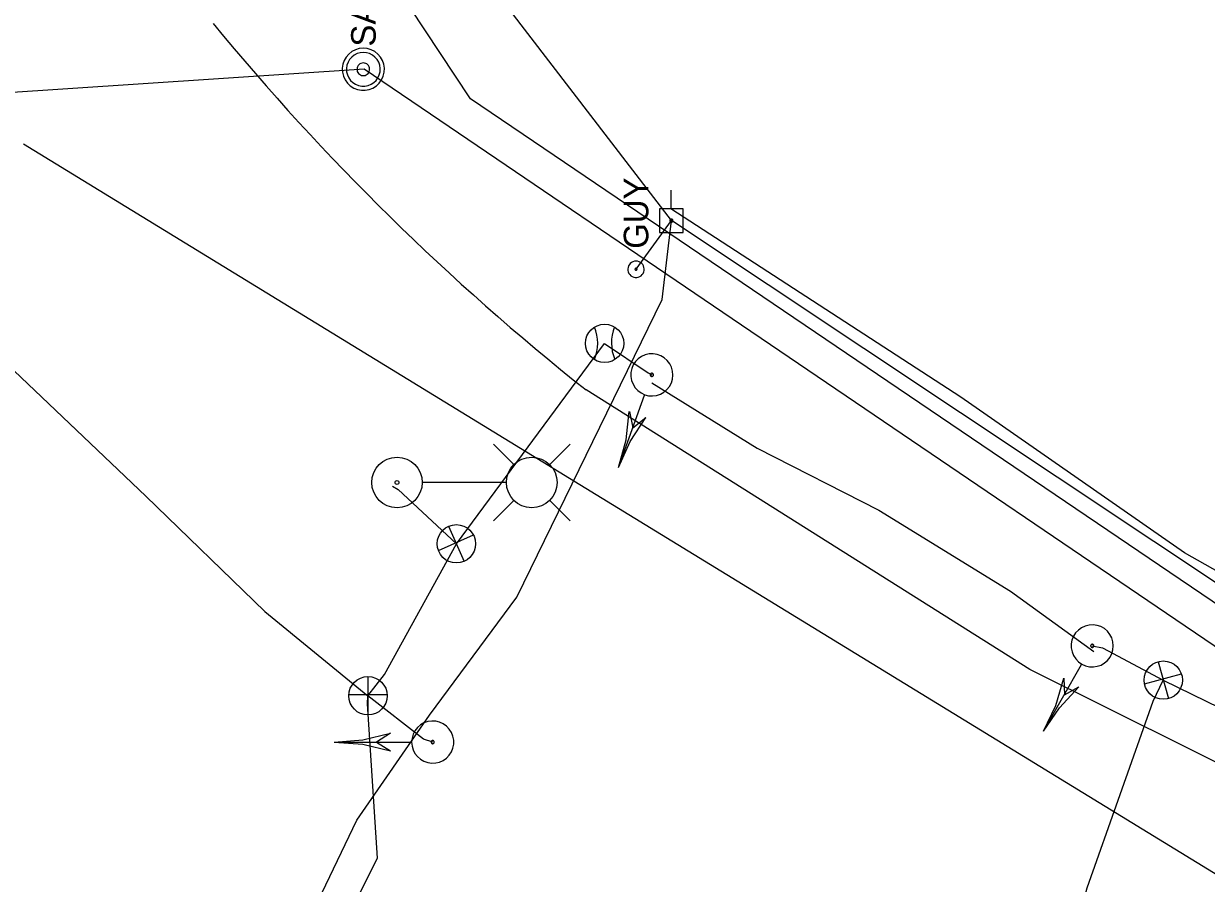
# Model space of a CAD drawing. Extents: x 596028 to 606371, y 330010 to 403088.
# Drawn here: x 602663.8 to 602848.9, y 353560.9 to 353695.5 of the extents above; entities that cross this region are included whole.
import ezdxf

# ---------------------------------------------------------------- set-up
doc = ezdxf.new("R2010")
doc.units = 0
for name, color, linetype in [('E_LTG', 7, 'Continuous'), ('E_LTG_CID', 7, 'Continuous'), ('E_SIG', 7, 'Continuous'), ('E_UTL_E_UG', 7, 'Continuous'), ('E_UTL_EGuyWire', 7, 'Continuous'), ('E_UTL_EPowerPole', 7, 'Continuous'), ('E_UTL_FO_UG_MWFN', 7, 'Continuous'), ('E_UTL_G_UG', 7, 'Continuous'), ('E_UTL_Overhead', 7, 'Continuous'), ('E_UTL_SAN_MH', 7, 'Continuous'), ('E_UTL_SAN_UG_MMSD', 7, 'Continuous'), ('E_UTL_T_UG', 7, 'Continuous')]:
    doc.layers.add(name, color=color, linetype=linetype)

# ---------------------------------------------------------------- blocks, each defined once
blk = doc.blocks.new('_U290')
at = {"layer": 'E_SIG'}
for p, q in [((0, 6.1), (0, -6.1)), ((-6.09, 0.4), (6.1, 0.4))]:
    blk.add_line(p, q, dxfattribs=at)
blk.add_circle((0, 0.01), 6.1, dxfattribs=at)
blk = doc.blocks.new('_U291')
at = {"layer": 'E_SIG'}
blk.add_circle((0, 0.01), 6.1, dxfattribs=at)
for centre, start, end in [((-15.45, 0.12), 336.6741, 22.5272), ((15.46, 0.15), 157.5751, 203.4282)]:
    blk.add_arc(centre, 13.28, start, end, dxfattribs=at)
blk = doc.blocks.new('_U292')
at = {"layer": 'E_SIG'}
for p, q in [((0, 6.1), (0, -6.1)), ((-6.09, 0.4), (6.1, 0.4))]:
    blk.add_line(p, q, dxfattribs=at)
blk.add_circle((0, 0.01), 6.1, dxfattribs=at)
blk = doc.blocks.new('_U293')
at = {"layer": 'E_SIG'}
for p, q in [((0, 6.1), (0, -6.1)), ((-6.09, 0.4), (6.1, 0.4))]:
    blk.add_line(p, q, dxfattribs=at)
blk.add_circle((0, 0.01), 6.1, dxfattribs=at)

msp = doc.modelspace()

# ---------------------------------------------------------------- linework, layer by layer
at = {"layer": 'E_LTG'}
for points in [[(602740.56, 353626.47), (602737.33, 353629.7)], [(602746.1, 353626.47), (602749.33, 353629.7)], [(602739.3, 353623.7), (602726.25, 353623.7)], [(602740.56, 353620.93), (602737.33, 353617.7)], [(602746.1, 353620.93), (602749.33, 353617.7)]]:
    msp.add_lwpolyline(points, dxfattribs=at)
for centre, radius in [((602722.23, 353623.7), 3.96), ((602743.32, 353623.7), 3.96), ((602722.23, 353623.7), 0.303)]:
    msp.add_circle(centre, radius, dxfattribs=at)
at = {"layer": 'E_LTG_CID'}
msp.add_lwpolyline([(602721.55, 353623.12), (602722.41, 353622.6), (602731.52, 353614.09)], dxfattribs=at)
at = {"layer": 'E_SIG'}
for points in [[(602571.72, 353774.84), (602571.97, 353773.77), (602590.27, 353736.74), (602605.34, 353711.08), (602623.14, 353684.38), (602630.1, 353677.26), (602640.77, 353664.51), (602660.07, 353643.26), (602682.9, 353621.55), (602701.56, 353603.51), (602717.69, 353590.29)], [(602731.52, 353614.09), (602754.72, 353645.48), (602761.53, 353640.88), (602762.12, 353640.55)], [(602761.01, 353637.44), (602761.61, 353637.29), (602762.24, 353637.25), (602762.86, 353637.33), (602763.46, 353637.53), (602764, 353637.84), (602764.48, 353638.24), (602764.88, 353638.73), (602765.17, 353639.28), (602765.36, 353639.88), (602765.42, 353640.51), (602765.37, 353641.13), (602765.2, 353641.74), (602764.92, 353642.3), (602764.54, 353642.8), (602764.07, 353643.21), (602763.53, 353643.53), (602762.94, 353643.75), (602762.32, 353643.84), (602761.69, 353643.82), (602761.08, 353643.68), (602760.51, 353643.43), (602759.99, 353643.07), (602759.55, 353642.62), (602759.21, 353642.1), (602758.97, 353641.52), (602758.84, 353640.9), (602758.84, 353640.27), (602758.95, 353639.66), (602759.17, 353639.07), (602759.5, 353638.54), (602759.93, 353638.08), (602760.44, 353637.71), (602761.01, 353637.44)], [(602762.04, 353640.31), (602762.08, 353640.3), (602762.13, 353640.3), (602762.18, 353640.3), (602762.23, 353640.32), (602762.27, 353640.34), (602762.3, 353640.37), (602762.33, 353640.41), (602762.36, 353640.45), (602762.37, 353640.5), (602762.38, 353640.55), (602762.37, 353640.59), (602762.36, 353640.64), (602762.34, 353640.68), (602762.31, 353640.72), (602762.27, 353640.75), (602762.23, 353640.78), (602762.19, 353640.79), (602762.14, 353640.8), (602762.09, 353640.8), (602762.04, 353640.79), (602762, 353640.77), (602761.96, 353640.74), (602761.93, 353640.71), (602761.9, 353640.67), (602761.88, 353640.62), (602761.87, 353640.58), (602761.87, 353640.53), (602761.88, 353640.48), (602761.9, 353640.44), (602761.92, 353640.39), (602761.96, 353640.36), (602761.99, 353640.33), (602762.04, 353640.31)], [(602762.13, 353639.29), (602778.6, 353629.08), (602797.67, 353619.36), (602818.28, 353606.66), (602831.3, 353597.25)], [(602756.91, 353626.06), (602760.99, 353637.39)], [(602756.91, 353626.06), (602758.09, 353630.37), (602758.59, 353634.8)], [(602756.91, 353626.06), (602758.74, 353630.13), (602761.18, 353633.87)], [(602758.6, 353634.8), (602759.14, 353632.27)], [(602759.14, 353632.27), (602761.18, 353633.87)], [(602709.87, 353549.93), (602711, 353551.67), (602713.58, 353553.73), (602719.17, 353564.85), (602717.63, 353589.05), (602717.69, 353590.29), (602720.25, 353593.61), (602731.52, 353614.09)], [(602829.42, 353595.24), (602829.99, 353594.99), (602830.6, 353594.84), (602831.23, 353594.81), (602831.85, 353594.91), (602832.44, 353595.11), (602832.98, 353595.43), (602833.46, 353595.84), (602833.84, 353596.34), (602834.12, 353596.9), (602834.3, 353597.5), (602834.35, 353598.13), (602834.29, 353598.75), (602834.11, 353599.35), (602833.82, 353599.91), (602833.43, 353600.4), (602832.95, 353600.81), (602832.41, 353601.12), (602831.82, 353601.32), (602831.19, 353601.41), (602830.57, 353601.37), (602829.96, 353601.22), (602829.39, 353600.96), (602828.88, 353600.59), (602828.45, 353600.14), (602828.11, 353599.61), (602827.88, 353599.02), (602827.77, 353598.41), (602827.77, 353597.78), (602827.89, 353597.16), (602828.13, 353596.58), (602828.47, 353596.06), (602828.91, 353595.6), (602829.42, 353595.24)], [(602830.93, 353597.89), (602830.97, 353597.87), (602831.02, 353597.86), (602831.07, 353597.86), (602831.12, 353597.86), (602831.16, 353597.88), (602831.2, 353597.9), (602831.24, 353597.94), (602831.27, 353597.97), (602831.29, 353598.02), (602831.3, 353598.06), (602831.31, 353598.11), (602831.3, 353598.16), (602831.29, 353598.2), (602831.27, 353598.25), (602831.24, 353598.28), (602831.2, 353598.32), (602831.16, 353598.34), (602831.11, 353598.35), (602831.07, 353598.36), (602831.02, 353598.36), (602830.97, 353598.35), (602830.93, 353598.33), (602830.89, 353598.3), (602830.86, 353598.26), (602830.83, 353598.22), (602830.81, 353598.18), (602830.8, 353598.13), (602830.8, 353598.08), (602830.81, 353598.04), (602830.83, 353597.99), (602830.86, 353597.95), (602830.89, 353597.92), (602830.93, 353597.89)], [(602831.06, 353598.11), (602832.65, 353597.81), (602842.18, 353592.74)], [(602823.43, 353584.73), (602829.39, 353595.19)], [(602823.43, 353584.73), (602825.33, 353588.77), (602826.59, 353593.06)], [(602826.59, 353593.06), (602826.69, 353590.46)], [(602829.52, 353555.99), (602829.37, 353557), (602830.25, 353560.21), (602840.58, 353589.43), (602842.18, 353592.74)], [(602842.18, 353592.74), (602855.51, 353586.22), (602870.41, 353579.21), (602935.32, 353551.14), (602993.08, 353516.29)], [(602823.43, 353584.73), (602825.93, 353588.43), (602828.98, 353591.69)], [(602826.69, 353590.46), (602828.98, 353591.69)], [(602727.82, 353583.04), (602726.39, 353583.52), (602717.69, 353590.29)], [(602724.52, 353583.04), (602724.58, 353582.42), (602724.76, 353581.82), (602725.04, 353581.26), (602725.43, 353580.77), (602725.9, 353580.35), (602726.45, 353580.04), (602727.04, 353579.84), (602727.66, 353579.75), (602728.29, 353579.78), (602728.9, 353579.92), (602729.47, 353580.18), (602729.98, 353580.55), (602730.41, 353581), (602730.75, 353581.53), (602730.99, 353582.11), (602731.1, 353582.73), (602731.1, 353583.36), (602730.99, 353583.97), (602730.75, 353584.55), (602730.41, 353585.08), (602729.98, 353585.54), (602729.47, 353585.9), (602728.9, 353586.16), (602728.29, 353586.31), (602727.66, 353586.34), (602727.04, 353586.25), (602726.45, 353586.04), (602725.9, 353585.73), (602725.43, 353585.32), (602725.04, 353584.83), (602724.76, 353584.27), (602724.58, 353583.67), (602724.52, 353583.04)], [(602712.42, 353583.04), (602716.87, 353583.39), (602721.22, 353584.42)], [(602721.22, 353584.42), (602719.02, 353583.04)], [(602712.42, 353583.04), (602724.46, 353583.04)], [(602712.42, 353583.04), (602716.87, 353582.7), (602721.22, 353581.67)], [(602719.02, 353583.04), (602721.22, 353581.67)], [(602727.57, 353583.04), (602727.57, 353582.99), (602727.58, 353582.95), (602727.61, 353582.91), (602727.64, 353582.87), (602727.67, 353582.84), (602727.71, 353582.81), (602727.76, 353582.8), (602727.81, 353582.79), (602727.85, 353582.79), (602727.9, 353582.8), (602727.94, 353582.82), (602727.98, 353582.85), (602728.02, 353582.89), (602728.04, 353582.93), (602728.06, 353582.97), (602728.07, 353583.02), (602728.07, 353583.07), (602728.06, 353583.11), (602728.04, 353583.16), (602728.02, 353583.2), (602727.98, 353583.23), (602727.94, 353583.26), (602727.9, 353583.28), (602727.85, 353583.29), (602727.81, 353583.29), (602727.76, 353583.29), (602727.71, 353583.27), (602727.67, 353583.25), (602727.64, 353583.22), (602727.61, 353583.18), (602727.58, 353583.14), (602727.57, 353583.09), (602727.57, 353583.04)]]:
    msp.add_lwpolyline(points, dxfattribs=at)
at = {"layer": 'E_UTL_E_UG'}
for points in [[(602741.01, 353605.74), (602763.72, 353652.37), (602765.19, 353664.71)], [(602709.87, 353549.93), (602709.28, 353553.69), (602709.91, 353558.18), (602715.96, 353570.79), (602727.31, 353587.28), (602741.01, 353605.74)]]:
    msp.add_lwpolyline(points, dxfattribs=at)
at = {"layer": 'E_UTL_EGuyWire'}
msp.add_line((602759.64, 353657.08), (602765.19, 353664.71), dxfattribs=at)
for points in [[(602759.64, 353658.37), (602759.4, 353658.34), (602759.16, 353658.27), (602758.95, 353658.16), (602758.75, 353658.01), (602758.6, 353657.83), (602758.47, 353657.61), (602758.39, 353657.38), (602758.36, 353657.14), (602758.37, 353656.9), (602758.43, 353656.66), (602758.53, 353656.44), (602758.67, 353656.24), (602758.85, 353656.07), (602759.05, 353655.94), (602759.28, 353655.85), (602759.52, 353655.8), (602759.76, 353655.8), (602760, 353655.85), (602760.23, 353655.94), (602760.43, 353656.07), (602760.61, 353656.24), (602760.75, 353656.44), (602760.85, 353656.66), (602760.91, 353656.9), (602760.92, 353657.14), (602760.89, 353657.38), (602760.81, 353657.61), (602760.69, 353657.83), (602760.53, 353658.01), (602760.33, 353658.16), (602760.12, 353658.27), (602759.88, 353658.34), (602759.64, 353658.37)], [(602759.64, 353657.24), (602759.61, 353657.24), (602759.58, 353657.23), (602759.55, 353657.22), (602759.53, 353657.2), (602759.51, 353657.17), (602759.49, 353657.15), (602759.48, 353657.12), (602759.48, 353657.09), (602759.48, 353657.06), (602759.49, 353657.03), (602759.5, 353657), (602759.52, 353656.98), (602759.54, 353656.96), (602759.57, 353656.94), (602759.6, 353656.93), (602759.63, 353656.92), (602759.66, 353656.92), (602759.69, 353656.93), (602759.71, 353656.94), (602759.74, 353656.96), (602759.76, 353656.98), (602759.78, 353657), (602759.79, 353657.03), (602759.8, 353657.06), (602759.8, 353657.09), (602759.8, 353657.12), (602759.79, 353657.15), (602759.77, 353657.17), (602759.75, 353657.2), (602759.73, 353657.22), (602759.7, 353657.23), (602759.67, 353657.24), (602759.64, 353657.24)]]:
    msp.add_lwpolyline(points, dxfattribs=at)
at = {"layer": 'E_UTL_EPowerPole'}
for points in [[(602765.16, 353666.55), (602765.16, 353669.46)], [(602767, 353666.55), (602763.31, 353666.55)], [(602763.31, 353666.55), (602763.31, 353662.86)], [(602765.43, 353664.71), (602765.42, 353664.76), (602765.41, 353664.8), (602765.39, 353664.84), (602765.36, 353664.88), (602765.33, 353664.9), (602765.29, 353664.93), (602765.24, 353664.94), (602765.2, 353664.95), (602765.15, 353664.95), (602765.11, 353664.94), (602765.07, 353664.92), (602765.03, 353664.89), (602765, 353664.86), (602764.98, 353664.82), (602764.96, 353664.78), (602764.95, 353664.73), (602764.95, 353664.69), (602764.96, 353664.64), (602764.98, 353664.6), (602765, 353664.56), (602765.03, 353664.53), (602765.07, 353664.5), (602765.11, 353664.49), (602765.15, 353664.47), (602765.2, 353664.47), (602765.24, 353664.48), (602765.29, 353664.49), (602765.33, 353664.52), (602765.36, 353664.55), (602765.39, 353664.58), (602765.41, 353664.62), (602765.42, 353664.67), (602765.43, 353664.71)], [(602767, 353662.86), (602767, 353666.55)], [(602763.31, 353662.86), (602767, 353662.86)]]:
    msp.add_lwpolyline(points, dxfattribs=at)
at = {"layer": 'E_UTL_FO_UG_MWFN'}
msp.add_lwpolyline([(603063.53, 353478.41), (603058.11, 353484.67), (603036.86, 353498.31), (602992.51, 353528.91), (602973.3, 353542.44), (602955.56, 353552.99), (602934.07, 353563.59), (602894.19, 353585.14), (602873.79, 353596.69), (602845.47, 353612.69), (602810.5, 353637.08), (602765.11, 353666.55)], dxfattribs=at)
at = {"layer": 'E_UTL_G_UG'}
msp.add_line((602873.06, 353589.33), (602733.76, 353683.78), dxfattribs=at)
for points in [[(602733.76, 353683.78), (602567.33, 353935.25)], [(602986.31, 353574.37), (602934.58, 353510.81), (602663.79, 353676.69)]]:
    msp.add_lwpolyline(points, dxfattribs=at)
at = {"layer": 'E_UTL_Overhead'}
msp.add_lwpolyline([(602931.16, 353554.23), (602765.19, 353664.71), (602714.7, 353730.52), (602664.33, 353794.06), (602564.68, 353944.62)], dxfattribs=at)
at = {"layer": 'E_UTL_SAN_MH'}
for points in [[(602716.96, 353691.7), (602716.33, 353691.64), (602715.73, 353691.46), (602715.18, 353691.17), (602714.68, 353690.79), (602714.27, 353690.31), (602713.96, 353689.77), (602713.75, 353689.18), (602713.66, 353688.56), (602713.69, 353687.93), (602713.84, 353687.32), (602714.1, 353686.75), (602714.47, 353686.24), (602714.92, 353685.8), (602715.45, 353685.47), (602716.03, 353685.23), (602716.65, 353685.11), (602717.27, 353685.11), (602717.89, 353685.23), (602718.47, 353685.47), (602719, 353685.8), (602719.45, 353686.24), (602719.82, 353686.75), (602720.08, 353687.32), (602720.23, 353687.93), (602720.26, 353688.56), (602720.17, 353689.18), (602719.96, 353689.77), (602719.65, 353690.31), (602719.24, 353690.79), (602718.74, 353691.17), (602718.19, 353691.46), (602717.58, 353691.64), (602716.96, 353691.7)], [(602716.96, 353691.04), (602716.46, 353690.99), (602715.98, 353690.85), (602715.53, 353690.62), (602715.14, 353690.31), (602714.81, 353689.93), (602714.56, 353689.49), (602714.39, 353689.02), (602714.32, 353688.52), (602714.35, 353688.02), (602714.46, 353687.53), (602714.67, 353687.08), (602714.96, 353686.67), (602715.33, 353686.32), (602715.75, 353686.05), (602716.22, 353685.87), (602716.71, 353685.77), (602717.21, 353685.77), (602717.7, 353685.87), (602718.17, 353686.05), (602718.59, 353686.32), (602718.95, 353686.67), (602719.25, 353687.08), (602719.45, 353687.53), (602719.57, 353688.02), (602719.6, 353688.52), (602719.53, 353689.02), (602719.36, 353689.49), (602719.11, 353689.93), (602718.78, 353690.31), (602718.39, 353690.62), (602717.94, 353690.85), (602717.46, 353690.99), (602716.96, 353691.04)], [(602716.96, 353689.39), (602716.77, 353689.37), (602716.59, 353689.32), (602716.42, 353689.23), (602716.28, 353689.11), (602716.15, 353688.97), (602716.06, 353688.81), (602716, 353688.63), (602715.97, 353688.45), (602715.98, 353688.26), (602716.02, 353688.07), (602716.1, 353687.9), (602716.21, 353687.75), (602716.35, 353687.62), (602716.51, 353687.52), (602716.68, 353687.45), (602716.87, 353687.41), (602717.05, 353687.41), (602717.24, 353687.45), (602717.41, 353687.52), (602717.57, 353687.62), (602717.71, 353687.75), (602717.82, 353687.9), (602717.89, 353688.07), (602717.94, 353688.26), (602717.95, 353688.45), (602717.92, 353688.63), (602717.86, 353688.81), (602717.77, 353688.97), (602717.64, 353689.11), (602717.49, 353689.23), (602717.33, 353689.32), (602717.15, 353689.37), (602716.96, 353689.39)]]:
    msp.add_lwpolyline(points, dxfattribs=at)
at = {"layer": 'E_UTL_SAN_UG_MMSD'}
for p, q in [((602400.64, 353667.45), (602717.07, 353688.47)), ((602717.07, 353688.47), (602941.55, 353536.12))]:
    msp.add_line(p, q, dxfattribs=at)
at = {"layer": 'E_UTL_T_UG'}
msp.add_lwpolyline([(602886.44, 353561.75), (602871.39, 353569.45), (602821.29, 353594.39), (602751.82, 353638.19)], dxfattribs=at)
msp.add_arc((602992.28, 353941.27), 386.88, 219.4298, 231.5712, dxfattribs=at)

# ---------------------------------------------------------------- block references
at = {"layer": 'E_SIG', "xscale": 0.49212500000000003, "yscale": 0.49212500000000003}
for name, p in [('_U291', (602754.72, 353645.48)), ('_U292', (602717.69, 353590.29))]:
    msp.add_blockref(name, p, dxfattribs=at)
at = {"layer": 'E_SIG', "yscale": 0.49212500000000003}
for name, p, xscale, rotation in [('_U290', (602731.52, 353614.09), 0.492125, 23.96109937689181), ('_U293', (602842.18, 353592.74), 0.49212500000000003, 15.270282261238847)]:
    msp.add_blockref(name, p, dxfattribs=dict(at, xscale=xscale, rotation=rotation))

# ---------------------------------------------------------------- texts
at = {"layer": 'E_UTL_EGuyWire'}
msp.add_text('GUY', height=3.85, rotation=90, dxfattribs=at).set_placement((602761.57, 353660.29))
at = {"layer": 'E_UTL_SAN_MH'}
msp.add_text('SAN', height=3.849, rotation=90, dxfattribs=at).set_placement((602718.9, 353691.96))

doc.saveas('drawing.dxf')
